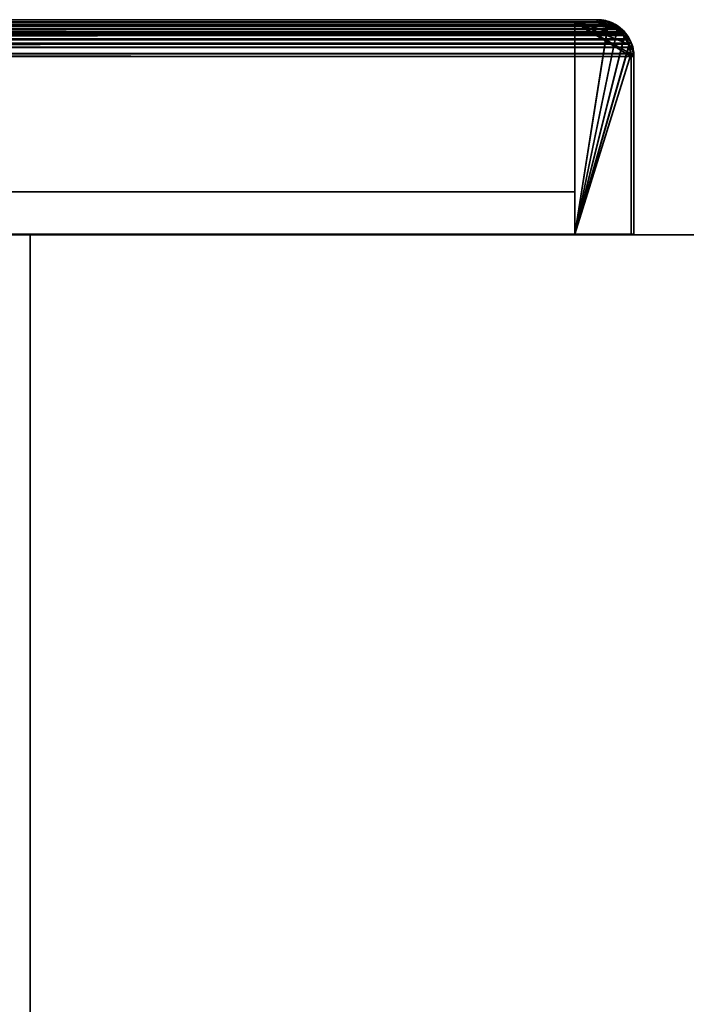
# Model space of a CAD drawing. Header units: millimetres. Extents: x -490 to 6690, y -115 to 132.
# Tile 381 of 656: x 1889 to 1948, y 45 to 132. Entities that reach past the tile are written whole.
import ezdxf

# ---------------------------------------------------------------- set-up
doc = ezdxf.new("R2010")
doc.units = ezdxf.units.MM
doc.layers.add('151', color=7, linetype='Continuous', true_color=0xffffff)

# ---------------------------------------------------------------- blocks, each defined once
blk = doc.blocks.new('UG_SURFACE_002')
at = {"layer": '151', "color": 252, "linetype": 'Continuous', "lineweight": 35}
for points in [[(960, 113.2, 2202), (2040, 113.2, 2202), (1890, 113.2, 2052), (1110, 113.2, 2052)], [(2040, -6.2, 2202), (2040, 113.2, 2202), (960, 113.2, 2202), (960, -6.2, 2202)], [(1110, -6.2, 2052), (1110, 113.2, 2052), (1890, 113.2, 2052), (1890, -6.2, 2052)], [(1890, -6.2, -8), (1890, 113.2, -8), (2040, 113.2, -8), (2040, -6.2, -8)], [(1890, -6.2, 2052), (1890, 113.2, 2052), (1890, 113.2, -8), (1890, -6.2, -8)], [(2040, 113.2, 2202), (2040, 113.2, -8), (1890, 113.2, -8), (1890, 113.2, 2052)]]:
    blk.add_3dface(points, dxfattribs=at)
blk = doc.blocks.new('UG_SURFACE_156')
at = {"layer": '151', "color": 7, "linetype": 'Continuous', "lineweight": 35}
for points in [[(1942.362, 131.103, 2099.362), (1057.635, 131.101, 2099.365), (1058.39, 131.674, 2098.61)], [(1057.966, 131.661, 2099.034), (1942.033, 131.646, 2099.033), (1941.341, 132.061, 2098.341)], [(1058.277, 131.897, 2098.723), (1057.966, 131.661, 2099.034), (1941.341, 132.061, 2098.341)], [(1058.277, 131.897, 2098.723), (1941.341, 132.061, 2098.341), (1941.186, 132.088, 2098.186)], [(1941.186, 132.088, 2098.186), (1058.822, 132.028, 2098.178), (1058.277, 131.897, 2098.723)], [(1942.271, 131.217, 2099.271), (1058.39, 131.674, 2098.61), (1058.652, 131.737, 2098.348)], [(1942.271, 131.217, 2099.271), (1942.362, 131.103, 2099.362), (1058.39, 131.674, 2098.61)], [(1058.652, 131.737, 2098.348), (1059.75, 132, 2097.25), (1940.25, 132, 2097.25)], [(1940.25, 132, 2097.25), (1941.257, 131.826, 2098.257), (1058.652, 131.737, 2098.348)], [(1941.257, 131.826, 2098.257), (1941.349, 131.771, 2098.349), (1058.652, 131.737, 2098.348)], [(1058.652, 131.737, 2098.348), (1941.349, 131.771, 2098.349), (1942.271, 131.217, 2099.271)], [(1058.822, 132.028, 2098.178), (1941.186, 132.088, 2098.186), (1940.25, 132.25, 2097.25)], [(1940.25, 132.25, 2097.25), (1059.75, 132.25, 2097.25), (1058.822, 132.028, 2098.178)], [(1940.25, 132.25, 2097.25), (1866.25, 132.25, 2023.25), (1133.75, 132.25, 2023.25), (1059.75, 132.25, 2097.25)], [(1940.25, 132, 2097.25), (1059.75, 132, 2097.25), (1133.75, 132, 2023.25), (1866.25, 132, 2023.25)], [(1940.25, 132, 2097.25), (1866.25, 132, 2023.25), (1866.25, 132.25, 2023.25), (1940.25, 132.25, 2097.25)], [(1941.257, 131.826, 2098.257), (1940.25, 132, 2097.25), (1940.25, 132.25, 2097.25), (1941.186, 132.088, 2098.186)], [(1941.186, 132.088, 2098.186), (1941.341, 132.061, 2098.341), (1941.257, 131.826, 2098.257)], [(1941.349, 131.771, 2098.349), (1941.257, 131.826, 2098.257), (1941.341, 132.061, 2098.341)], [(1942.271, 131.217, 2099.271), (1941.349, 131.771, 2098.349), (1941.341, 132.061, 2098.341), (1942.033, 131.646, 2099.033)], [(1942.763, 130.996, 2099.763), (1057.23, 131.012, 2099.77), (1056.821, 130.408, 2100.179)], [(1056.821, 130.408, 2100.179), (1943.081, 130.596, 2100.081), (1942.763, 130.996, 2099.763)], [(1057.046, 130.299, 2099.954), (1057.54, 131.029, 2099.46), (1942.863, 130.473, 2099.864)], [(1057.356, 131.198, 2099.644), (1057.23, 131.012, 2099.77), (1942.763, 130.996, 2099.763)], [(1942.033, 131.646, 2099.033), (1057.966, 131.661, 2099.034), (1057.356, 131.198, 2099.644)], [(1057.356, 131.198, 2099.644), (1942.439, 131.402, 2099.439), (1942.033, 131.646, 2099.033)], [(1057.356, 131.198, 2099.644), (1942.763, 130.996, 2099.763), (1942.439, 131.402, 2099.439)], [(1942.863, 130.473, 2099.864), (1057.54, 131.029, 2099.46), (1057.635, 131.101, 2099.365)], [(1057.635, 131.101, 2099.365), (1942.362, 131.103, 2099.362), (1942.863, 130.473, 2099.864)], [(1942.033, 131.646, 2099.033), (1942.439, 131.402, 2099.439), (1942.271, 131.217, 2099.271)], [(1942.362, 131.103, 2099.362), (1942.271, 131.217, 2099.271), (1942.439, 131.402, 2099.439)], [(1942.439, 131.402, 2099.439), (1942.763, 130.996, 2099.763), (1942.863, 130.473, 2099.864), (1942.362, 131.103, 2099.362)], [(1942.763, 130.996, 2099.763), (1943.081, 130.596, 2100.081), (1942.863, 130.473, 2099.864)], [(1943.259, 130.162, 2100.259), (1056.74, 130.165, 2100.26), (1056.559, 129.619, 2100.441)], [(1056.559, 129.619, 2100.441), (1943.387, 129.85, 2100.387), (1943.259, 130.162, 2100.259)], [(1056.74, 130.165, 2100.26), (1943.259, 130.162, 2100.259), (1943.081, 130.596, 2100.081)], [(1056.821, 130.408, 2100.179), (1056.74, 130.165, 2100.26), (1943.081, 130.596, 2100.081)], [(1056.805, 129.571, 2100.195), (1056.977, 130.092, 2100.023), (1943.022, 130.088, 2100.021)], [(1943.022, 130.088, 2100.021), (1943.146, 129.785, 2100.146), (1056.805, 129.571, 2100.195)], [(1942.863, 130.473, 2099.864), (1056.977, 130.092, 2100.023), (1057.046, 130.299, 2099.954)], [(1942.863, 130.473, 2099.864), (1943.022, 130.088, 2100.021), (1056.977, 130.092, 2100.023)], [(1943.022, 130.088, 2100.021), (1942.863, 130.473, 2099.864), (1943.081, 130.596, 2100.081), (1943.259, 130.162, 2100.259)], [(1943.259, 130.162, 2100.259), (1943.387, 129.85, 2100.387), (1943.146, 129.785, 2100.146), (1943.022, 130.088, 2100.021)], [(1943.466, 129.253, 2100.466), (1056.525, 129.256, 2100.475), (1056.5, 129, 2100.5)], [(1056.5, 129, 2100.5), (1943.5, 129, 2100.5), (1943.466, 129.253, 2100.466)], [(1056.559, 129.619, 2100.441), (1056.525, 129.256, 2100.475), (1943.466, 129.253, 2100.466)], [(1056.559, 129.619, 2100.441), (1943.466, 129.253, 2100.466), (1943.387, 129.85, 2100.387)], [(1943.25, 129, 2100.25), (1056.75, 129, 2100.25), (1056.805, 129.571, 2100.195)], [(1943.146, 129.785, 2100.146), (1943.25, 129, 2100.25), (1056.805, 129.571, 2100.195)], [(1943.25, 129, 2100.25), (1943.146, 129.785, 2100.146), (1943.387, 129.85, 2100.387), (1943.466, 129.253, 2100.466)], [(1943.466, 129.253, 2100.466), (1943.5, 129, 2100.5), (1943.25, 129, 2100.25)], [(1056.5, 129, 2100.5), (1056.5, 113.25, 2100.5), (1943.5, 113.25, 2100.5), (1943.5, 129, 2100.5)], [(1943.25, 129, 2100.25), (1943.25, 113.25, 2100.25), (1056.75, 113.25, 2100.25), (1056.75, 129, 2100.25)], [(1943.5, 129, 2100.5), (1943.5, 113.25, 2100.5), (1943.25, 113.25, 2100.25), (1943.25, 129, 2100.25)], [(1943.25, 113.25, 2100.25), (1943.5, 113.25, 2100.5), (1056.5, 113.25, 2100.5), (1056.75, 113.25, 2100.25)]]:
    blk.add_3dface(points, dxfattribs=at)
blk = doc.blocks.new('UG_SURFACE_158')
at = {"layer": '151', "color": 14, "linetype": 'Continuous', "lineweight": 35}
for points in [[(1058.103, 131.456, 2098.897), (1941.896, 131.442, 2098.896), (1941.257, 131.826, 2098.257)], [(1058.39, 131.674, 2098.61), (1058.103, 131.456, 2098.897), (1941.257, 131.826, 2098.257)], [(1058.39, 131.674, 2098.61), (1941.257, 131.826, 2098.257), (1941.114, 131.851, 2098.114)], [(1941.114, 131.851, 2098.114), (1058.893, 131.795, 2098.107), (1058.39, 131.674, 2098.61)], [(1058.893, 131.795, 2098.107), (1941.114, 131.851, 2098.114), (1940.25, 132, 2097.25)], [(1940.25, 132, 2097.25), (1059.75, 132, 2097.25), (1058.893, 131.795, 2098.107)], [(1940.25, 132, 2097.25), (1938.25, 132, 2095.25), (1061.75, 132, 2095.25), (1059.75, 132, 2097.25)], [(1938.25, 113.25, 2095.25), (1061.75, 113.25, 2095.25), (1061.75, 132, 2095.25), (1938.25, 132, 2095.25)], [(1941.896, 131.442, 2098.896), (1938.25, 132, 2095.25), (1940.25, 132, 2097.25), (1941.114, 131.851, 2098.114)], [(1941.896, 131.442, 2098.896), (1942.271, 131.217, 2099.271), (1942.569, 130.842, 2099.569), (1938.25, 132, 2095.25)], [(1938.25, 132, 2095.25), (1943.219, 129.233, 2100.219), (1943.25, 129, 2100.25)], [(1942.569, 130.842, 2099.569), (1942.863, 130.473, 2099.864), (1943.028, 130.072, 2100.028), (1938.25, 132, 2095.25)], [(1943.028, 130.072, 2100.028), (1943.146, 129.785, 2100.146), (1943.219, 129.233, 2100.219), (1938.25, 132, 2095.25)], [(1943.25, 129, 2100.25), (1943.25, 113.25, 2100.25), (1938.25, 113.25, 2095.25), (1938.25, 132, 2095.25)], [(1941.114, 131.851, 2098.114), (1941.257, 131.826, 2098.257), (1941.896, 131.442, 2098.896)], [(1942.569, 130.842, 2099.569), (1057.424, 130.858, 2099.576), (1057.046, 130.299, 2099.954)], [(1057.046, 130.299, 2099.954), (1942.863, 130.473, 2099.864), (1942.569, 130.842, 2099.569)], [(1057.54, 131.029, 2099.46), (1057.424, 130.858, 2099.576), (1942.569, 130.842, 2099.569)], [(1941.896, 131.442, 2098.896), (1058.103, 131.456, 2098.897), (1057.54, 131.029, 2099.46)], [(1057.54, 131.029, 2099.46), (1942.271, 131.217, 2099.271), (1941.896, 131.442, 2098.896)], [(1057.54, 131.029, 2099.46), (1942.569, 130.842, 2099.569), (1942.271, 131.217, 2099.271)], [(1943.028, 130.072, 2100.028), (1056.972, 130.076, 2100.028), (1056.805, 129.571, 2100.195)], [(1056.805, 129.571, 2100.195), (1943.146, 129.785, 2100.146), (1943.028, 130.072, 2100.028)], [(1056.972, 130.076, 2100.028), (1943.028, 130.072, 2100.028), (1942.863, 130.473, 2099.864)], [(1057.046, 130.299, 2099.954), (1056.972, 130.076, 2100.028), (1942.863, 130.473, 2099.864)], [(1943.219, 129.233, 2100.219), (1056.773, 129.237, 2100.227), (1056.75, 129, 2100.25)], [(1056.75, 129, 2100.25), (1943.25, 129, 2100.25), (1943.219, 129.233, 2100.219)], [(1056.805, 129.571, 2100.195), (1056.773, 129.237, 2100.227), (1943.219, 129.233, 2100.219)], [(1056.805, 129.571, 2100.195), (1943.219, 129.233, 2100.219), (1943.146, 129.785, 2100.146)], [(1056.75, 129, 2100.25), (1056.75, 113.25, 2100.25), (1943.25, 113.25, 2100.25), (1943.25, 129, 2100.25)], [(1938.25, 113.25, 2095.25), (1943.25, 113.25, 2100.25), (1056.75, 113.25, 2100.25), (1061.75, 113.25, 2095.25)]]:
    blk.add_3dface(points, dxfattribs=at)
blk = doc.blocks.new('UG_SURFACE_159')
at = {"layer": '151', "color": 41, "linetype": 'Continuous', "lineweight": 35}
for points in [[(1061.75, 132, 2095.25), (1061.75, 117, 2095.25), (1938.25, 117, 2095.25), (1938.25, 132, 2095.25)], [(1938.25, 132, 2095.25), (1868.25, 132, 2025.25), (1131.75, 132, 2025.25), (1061.75, 132, 2095.25)], [(1868.25, 132, 2025.25), (1938.25, 132, 2095.25), (1938.25, 117, 2095.25), (1868.25, 117, 2025.25)], [(1868.25, 117, 2025.25), (1938.25, 117, 2095.25), (1061.75, 117, 2095.25), (1131.75, 117, 2025.25)]]:
    blk.add_3dface(points, dxfattribs=at)
blk = doc.blocks.new('UG_SURFACE_161')
at = {"layer": '151', "color": 7, "linetype": 'Continuous', "lineweight": 35}
for points in [[(1865.055, 132.014, -8), (1865.013, 132.005, -8), (1863.979, 131.235, 2020.979)], [(1863.979, 131.235, 2020.979), (1864.691, 131.852, 2021.692), (1865.055, 132.014, -8)], [(1865.013, 132.005, -8), (1864.407, 131.602, -8), (1863.979, 131.235, 2020.979)], [(1864.136, 131.101, 2021.136), (1864.89, 131.674, 2021.89), (1864.691, 131.852, 2021.692), (1863.979, 131.235, 2020.979)], [(1864.89, 131.674, 2021.89), (1864.129, 131.121, -8), (1864.548, 131.404, -8)], [(1864.89, 131.674, 2021.89), (1864.136, 131.101, 2021.136), (1864.129, 131.121, -8)], [(1865.07, 131.755, -8), (1864.548, 131.404, -8), (1864.407, 131.602, -8), (1865.013, 132.005, -8)], [(1864.548, 131.404, -8), (1865.07, 131.755, -8), (1865.152, 131.737, 2022.152)], [(1864.548, 131.404, -8), (1865.152, 131.737, 2022.152), (1864.89, 131.674, 2021.89)], [(1864.691, 131.852, 2021.692), (1865.063, 131.947, 2022.063), (1865.055, 132.014, -8)], [(1865.063, 131.947, 2022.063), (1864.691, 131.852, 2021.692), (1864.89, 131.674, 2021.89), (1865.152, 131.737, 2022.152)], [(1865.149, 131.772, -8), (1865.07, 131.755, -8), (1865.013, 132.005, -8), (1865.055, 132.014, -8)], [(1865.055, 132.014, -8), (1865.274, 132.057, -8), (1865.351, 131.814, -8), (1865.149, 131.772, -8)], [(1865.274, 132.057, -8), (1865.055, 132.014, -8), (1865.063, 131.947, 2022.063)], [(1865.152, 131.737, 2022.152), (1866.25, 132, 2023.25), (1866.25, 132.25, 2023.25), (1865.063, 131.947, 2022.063)], [(1866.25, 132.25, -8), (1865.274, 132.057, -8), (1865.063, 131.947, 2022.063)], [(1865.063, 131.947, 2022.063), (1866.25, 132.25, 2023.25), (1866.25, 132.25, -8)], [(1865.07, 131.755, -8), (1865.149, 131.772, -8), (1865.152, 131.737, 2022.152)], [(1865.152, 131.737, 2022.152), (1865.149, 131.772, -8), (1865.351, 131.814, -8)], [(1865.351, 131.814, -8), (1866.25, 132, 2023.25), (1865.152, 131.737, 2022.152)], [(1866.25, 132, -8), (1865.351, 131.814, -8), (1865.274, 132.057, -8), (1866.25, 132.25, -8)], [(1865.351, 131.814, -8), (1866.25, 132, -8), (1866.25, 132, 2023.25)], [(1940.25, 132.25, 2097.25), (1940.25, 132.25, -8), (1866.25, 132.25, -8), (1866.25, 132.25, 2023.25)], [(1866.25, 132.25, -8), (1940.25, 132.25, -8), (1940.25, 132, -8), (1866.25, 132, -8)], [(1866.25, 132, 2023.25), (1940.25, 132, 2097.25), (1940.25, 132.25, 2097.25), (1866.25, 132.25, 2023.25)], [(1940.25, 132, 2097.25), (1866.25, 132, 2023.25), (1866.25, 132, -8), (1940.25, 132, -8)], [(1940.413, 131.969, -8), (1940.25, 132, -8), (1940.25, 132.25, -8), (1940.427, 132.216, -8)], [(1940.25, 132.25, 2097.25), (1941.364, 132.039, -8), (1940.427, 132.216, -8)], [(1941.437, 132.026, -8), (1941.364, 132.039, -8), (1940.25, 132.25, 2097.25)], [(1940.25, 132.25, 2097.25), (1941.435, 131.938, 2098.435), (1941.437, 132.026, -8)], [(1940.427, 132.216, -8), (1940.25, 132.25, -8), (1940.25, 132.25, 2097.25)], [(1941.435, 131.938, 2098.435), (1940.25, 132.25, 2097.25), (1940.25, 132, 2097.25), (1941.348, 131.737, 2098.348)], [(1940.413, 131.969, -8), (1941.348, 131.737, 2098.348), (1940.25, 132, 2097.25)], [(1940.25, 132, 2097.25), (1940.25, 132, -8), (1940.413, 131.969, -8)], [(1941.277, 131.803, -8), (1940.413, 131.969, -8), (1940.427, 132.216, -8), (1941.364, 132.039, -8)], [(1941.348, 131.737, 2098.348), (1940.413, 131.969, -8), (1941.277, 131.803, -8)], [(1941.346, 131.79, -8), (1941.277, 131.803, -8), (1941.364, 132.039, -8), (1941.437, 132.026, -8)], [(1941.348, 131.737, 2098.348), (1941.277, 131.803, -8), (1941.346, 131.79, -8)], [(1941.346, 131.79, -8), (1941.437, 132.026, -8), (1941.445, 132.02, -8)], [(1941.352, 131.786, -8), (1941.346, 131.79, -8), (1941.445, 132.02, -8)], [(1941.346, 131.79, -8), (1941.352, 131.786, -8), (1941.348, 131.737, 2098.348)], [(1941.348, 131.737, 2098.348), (1941.61, 131.674, 2098.61), (1941.849, 131.829, 2098.85), (1941.435, 131.938, 2098.435)], [(1941.348, 131.737, 2098.348), (1941.352, 131.786, -8), (1942.045, 131.334, -8)], [(1942.045, 131.334, -8), (1941.61, 131.674, 2098.61), (1941.348, 131.737, 2098.348)], [(1941.445, 132.02, -8), (1942.195, 131.529, -8), (1942.045, 131.334, -8), (1941.352, 131.786, -8)], [(1941.435, 131.938, 2098.435), (1941.445, 132.02, -8), (1941.437, 132.026, -8)], [(1942.195, 131.529, -8), (1941.445, 132.02, -8), (1941.435, 131.938, 2098.435)], [(1942.548, 131.298, -8), (1942.195, 131.529, -8), (1941.435, 131.938, 2098.435)], [(1941.435, 131.938, 2098.435), (1941.849, 131.829, 2098.85), (1942.548, 131.298, -8)], [(1942.51, 131.216, 2099.51), (1941.849, 131.829, 2098.85), (1941.61, 131.674, 2098.61), (1942.364, 131.101, 2099.364)], [(1942.045, 131.334, -8), (1942.364, 131.101, 2099.364), (1941.61, 131.674, 2098.61)], [(1941.849, 131.829, 2098.85), (1942.51, 131.216, 2099.51), (1942.548, 131.298, -8)], [(1863.23, 130.195, -8), (1863.721, 130.945, -8), (1863.916, 130.795, -8), (1863.464, 130.102, -8)], [(1863.721, 130.945, -8), (1863.23, 130.195, -8), (1863.247, 130.176, 2020.247)], [(1863.952, 131.298, -8), (1863.721, 130.945, -8), (1863.247, 130.176, 2020.247)], [(1863.247, 130.176, 2020.247), (1863.648, 130.947, 2020.648), (1863.952, 131.298, -8)], [(1863.648, 130.947, 2020.648), (1863.247, 130.176, 2020.247), (1863.546, 130.299, 2020.546)], [(1864.04, 131.029, 2021.04), (1863.464, 130.102, -8), (1863.916, 130.795, -8)], [(1864.04, 131.029, 2021.04), (1863.546, 130.299, 2020.546), (1863.464, 130.102, -8)], [(1863.546, 130.299, 2020.546), (1864.04, 131.029, 2021.04), (1863.979, 131.235, 2020.979), (1863.648, 130.947, 2020.648)], [(1863.648, 130.947, 2020.648), (1863.979, 131.235, 2020.979), (1863.952, 131.298, -8)], [(1864.129, 131.121, -8), (1863.916, 130.795, -8), (1863.721, 130.945, -8), (1863.952, 131.298, -8)], [(1863.916, 130.795, -8), (1864.129, 131.121, -8), (1864.136, 131.101, 2021.136)], [(1863.916, 130.795, -8), (1864.136, 131.101, 2021.136), (1864.04, 131.029, 2021.04)], [(1863.952, 131.298, -8), (1864.407, 131.602, -8), (1864.548, 131.404, -8), (1864.129, 131.121, -8)], [(1864.407, 131.602, -8), (1863.952, 131.298, -8), (1863.979, 131.235, 2020.979)], [(1863.979, 131.235, 2020.979), (1864.04, 131.029, 2021.04), (1864.136, 131.101, 2021.136)], [(1942.371, 131.121, -8), (1942.045, 131.334, -8), (1942.195, 131.529, -8), (1942.548, 131.298, -8)], [(1942.045, 131.334, -8), (1942.371, 131.121, -8), (1942.364, 131.101, 2099.364)], [(1942.364, 131.101, 2099.364), (1942.46, 131.029, 2099.46), (1942.51, 131.216, 2099.51)], [(1942.364, 131.101, 2099.364), (1942.371, 131.121, -8), (1942.654, 130.702, -8)], [(1942.654, 130.702, -8), (1942.46, 131.029, 2099.46), (1942.364, 131.101, 2099.364)], [(1942.548, 131.298, -8), (1942.852, 130.843, -8), (1942.654, 130.702, -8), (1942.371, 131.121, -8)], [(1942.952, 130.805, 2099.952), (1942.51, 131.216, 2099.51), (1942.46, 131.029, 2099.46), (1942.954, 130.299, 2099.954)], [(1943.005, 130.18, -8), (1942.954, 130.299, 2099.954), (1942.46, 131.029, 2099.46)], [(1942.46, 131.029, 2099.46), (1942.654, 130.702, -8), (1943.005, 130.18, -8)], [(1942.852, 130.843, -8), (1942.548, 131.298, -8), (1942.51, 131.216, 2099.51)], [(1942.51, 131.216, 2099.51), (1942.952, 130.805, 2099.952), (1942.852, 130.843, -8)], [(1943.005, 130.18, -8), (1942.654, 130.702, -8), (1942.852, 130.843, -8), (1943.255, 130.237, -8)], [(1943.255, 130.237, -8), (1942.852, 130.843, -8), (1942.952, 130.805, 2099.952)], [(1943.264, 130.195, -8), (1943.255, 130.237, -8), (1942.952, 130.805, 2099.952)], [(1942.952, 130.805, 2099.952), (1943.242, 130.169, 2100.242), (1943.264, 130.195, -8)], [(1942.954, 130.299, 2099.954), (1943.242, 130.169, 2100.242), (1942.952, 130.805, 2099.952)], [(1863.23, 130.195, -8), (1863.224, 130.187, -8), (1863, 129, 2020)], [(1863, 129, 2020), (1863.161, 130.01, 2020.161), (1863.23, 130.195, -8)], [(1863, 129, 2020), (1863.224, 130.187, -8), (1863.211, 130.114, -8)], [(1863, 129, 2020), (1863.211, 130.114, -8), (1863.034, 129.177, -8)], [(1863.25, 129, 2020.25), (1863.305, 129.571, 2020.305), (1863.161, 130.01, 2020.161), (1863, 129, 2020)], [(1863.447, 130.027, -8), (1863.281, 129.163, -8), (1863.034, 129.177, -8), (1863.211, 130.114, -8)], [(1863.161, 130.01, 2020.161), (1863.247, 130.176, 2020.247), (1863.23, 130.195, -8)], [(1863.247, 130.176, 2020.247), (1863.161, 130.01, 2020.161), (1863.305, 129.571, 2020.305), (1863.477, 130.093, 2020.478)], [(1863.46, 130.096, -8), (1863.447, 130.027, -8), (1863.211, 130.114, -8), (1863.224, 130.187, -8)], [(1863.46, 130.096, -8), (1863.224, 130.187, -8), (1863.23, 130.195, -8)], [(1863.464, 130.102, -8), (1863.46, 130.096, -8), (1863.23, 130.195, -8)], [(1863.477, 130.093, 2020.478), (1863.546, 130.299, 2020.546), (1863.247, 130.176, 2020.247)], [(1863.477, 130.093, 2020.478), (1863.281, 129.163, -8), (1863.447, 130.027, -8)], [(1863.281, 129.163, -8), (1863.477, 130.093, 2020.478), (1863.305, 129.571, 2020.305)], [(1863.447, 130.027, -8), (1863.46, 130.096, -8), (1863.477, 130.093, 2020.478)], [(1863.46, 130.096, -8), (1863.464, 130.102, -8), (1863.477, 130.093, 2020.478)], [(1863.546, 130.299, 2020.546), (1863.477, 130.093, 2020.478), (1863.464, 130.102, -8)], [(1943.005, 130.18, -8), (1943.022, 130.093, 2100.023), (1942.954, 130.299, 2099.954)], [(1943.242, 130.169, 2100.242), (1942.954, 130.299, 2099.954), (1943.022, 130.093, 2100.023)], [(1943.022, 130.101, -8), (1943.005, 130.18, -8), (1943.255, 130.237, -8), (1943.264, 130.195, -8)], [(1943.005, 130.18, -8), (1943.022, 130.101, -8), (1943.022, 130.093, 2100.023)], [(1943.264, 130.195, -8), (1943.307, 129.976, -8), (1943.064, 129.899, -8), (1943.022, 130.101, -8)], [(1943.022, 130.093, 2100.023), (1943.195, 129.571, 2100.195), (1943.388, 129.848, 2100.388), (1943.242, 130.169, 2100.242)], [(1943.022, 130.093, 2100.023), (1943.022, 130.101, -8), (1943.064, 129.899, -8)], [(1943.064, 129.899, -8), (1943.195, 129.571, 2100.195), (1943.022, 130.093, 2100.023)], [(1943.25, 129, -8), (1943.064, 129.899, -8), (1943.307, 129.976, -8), (1943.5, 129, -8)], [(1943.307, 129.976, -8), (1943.264, 130.195, -8), (1943.242, 130.169, 2100.242)], [(1943.242, 130.169, 2100.242), (1943.388, 129.848, 2100.388), (1943.307, 129.976, -8)], [(1943.5, 129, -8), (1943.307, 129.976, -8), (1943.388, 129.848, 2100.388)], [(1863.281, 129.163, -8), (1863.25, 129, -8), (1863, 129, -8), (1863.034, 129.177, -8)], [(1863.034, 129.177, -8), (1863, 129, -8), (1863, 129, 2020)], [(1863.305, 129.571, 2020.305), (1863.25, 129, -8), (1863.281, 129.163, -8)], [(1863.305, 129.571, 2020.305), (1863.25, 129, 2020.25), (1863.25, 129, -8)], [(1943.064, 129.899, -8), (1943.25, 129, 2100.25), (1943.195, 129.571, 2100.195)], [(1943.064, 129.899, -8), (1943.25, 129, -8), (1943.25, 129, 2100.25)], [(1943.5, 129, 2100.5), (1943.388, 129.848, 2100.388), (1943.195, 129.571, 2100.195), (1943.25, 129, 2100.25)], [(1943.388, 129.848, 2100.388), (1943.5, 129, 2100.5), (1943.5, 129, -8)], [(1863, 129, 2020), (1863, 91, 2020), (1863.25, 91, 2020.25), (1863.25, 129, 2020.25)], [(1863, 91, -8), (1863, 129, -8), (1863.25, 129, -8), (1863.25, 91, -8)], [(1863, 91, 2020), (1863, 129, 2020), (1863, 129, -8), (1863, 91, -8)], [(1863.25, 91, -8), (1863.25, 129, -8), (1863.25, 129, 2020.25), (1863.25, 91, 2020.25)], [(1943.5, 129, -8), (1943.5, 113.25, -8), (1943.25, 113.25, -8), (1943.25, 129, -8)], [(1943.25, 129, -8), (1943.25, 113.25, -8), (1943.25, 113.25, 2100.25), (1943.25, 129, 2100.25)], [(1943.25, 129, 2100.25), (1943.25, 113.25, 2100.25), (1943.5, 113.25, 2100.5), (1943.5, 129, 2100.5)], [(1943.5, 129, 2100.5), (1943.5, 113.25, 2100.5), (1943.5, 113.25, -8), (1943.5, 129, -8)], [(1943.25, 113.25, 2100.25), (1943.25, 113.25, -8), (1943.5, 113.25, -8), (1943.5, 113.25, 2100.5)], [(1863, 91, 2020), (1863, 91, -8), (1863.25, 91, -8), (1863.25, 91, 2020.25)]]:
    blk.add_3dface(points, dxfattribs=at)
blk = doc.blocks.new('UG_SURFACE_162')
at = {"layer": '151', "color": 41, "linetype": 'Continuous', "lineweight": 35}
for points in [[(1868.25, 117, 2025.25), (1868.25, 132, 2025.25), (1868.25, 132, -8), (1868.25, 117, -8)], [(1938.25, 132, 2095.25), (1938.25, 132, -8), (1868.25, 132, -8), (1868.25, 132, 2025.25)], [(1868.25, 117, -8), (1868.25, 132, -8), (1938.25, 132, -8), (1938.25, 117, -8)], [(1868.25, 117, 2025.25), (1938.25, 117, 2095.25), (1938.25, 132, 2095.25), (1868.25, 132, 2025.25)], [(1938.25, 132, 2095.25), (1938.25, 117, 2095.25), (1938.25, 117, -8), (1938.25, 132, -8)], [(1868.25, 117, 2025.25), (1868.25, 117, -8), (1938.25, 117, -8), (1938.25, 117, 2095.25)]]:
    blk.add_3dface(points, dxfattribs=at)
blk = doc.blocks.new('UG_SURFACE_163')
at = {"layer": '151', "color": 14, "linetype": 'Continuous', "lineweight": 35}
for points in [[(1940.25, 132, 2097.25), (1940.25, 132, -8), (1938.25, 132, -8), (1938.25, 132, 2095.25)], [(1938.25, 113.25, -8), (1938.25, 113.25, 2095.25), (1938.25, 132, 2095.25), (1938.25, 132, -8)], [(1938.25, 113.25, -8), (1938.25, 132, -8), (1940.25, 132, -8), (1941.199, 131.811, -8)], [(1941.193, 131.752, 2098.193), (1940.25, 132, 2097.25), (1938.25, 132, 2095.25), (1938.25, 113.25, 2095.25)], [(1941.199, 131.811, -8), (1941.398, 131.772, -8), (1942.004, 131.367, -8), (1938.25, 113.25, -8)], [(1942.006, 131.352, 2099.006), (1941.726, 131.612, 2098.727), (1941.193, 131.752, 2098.193), (1938.25, 113.25, 2095.25)], [(1941.199, 131.811, -8), (1940.25, 132, -8), (1940.25, 132, 2097.25)], [(1940.25, 132, 2097.25), (1941.193, 131.752, 2098.193), (1941.199, 131.811, -8)], [(1941.398, 131.772, -8), (1941.199, 131.811, -8), (1941.193, 131.752, 2098.193)], [(1942.004, 131.367, -8), (1941.398, 131.772, -8), (1941.193, 131.752, 2098.193)], [(1941.193, 131.752, 2098.193), (1941.726, 131.612, 2098.727), (1942.004, 131.367, -8)], [(1942.004, 131.367, -8), (1942.371, 131.121, -8), (1942.617, 130.754, -8), (1938.25, 113.25, -8)], [(1938.25, 113.25, 2095.25), (1942.649, 130.756, 2099.648), (1942.006, 131.352, 2099.006)], [(1941.726, 131.612, 2098.727), (1942.006, 131.352, 2099.006), (1942.004, 131.367, -8)], [(1942.371, 131.121, -8), (1942.004, 131.367, -8), (1942.006, 131.352, 2099.006)], [(1942.617, 130.754, -8), (1942.371, 131.121, -8), (1942.006, 131.352, 2099.006)], [(1942.006, 131.352, 2099.006), (1942.649, 130.756, 2099.648), (1942.617, 130.754, -8)], [(1943.065, 129.96, 2100.065), (1942.744, 130.667, 2099.745), (1942.649, 130.756, 2099.648), (1938.25, 113.25, 2095.25)], [(1938.25, 113.25, -8), (1942.617, 130.754, -8), (1943.022, 130.148, -8), (1943.056, 129.973, -8)], [(1938.25, 113.25, -8), (1943.056, 129.973, -8), (1943.214, 129.181, -8)], [(1943.226, 129.182, 2100.226), (1943.146, 129.782, 2100.146), (1943.065, 129.96, 2100.065), (1938.25, 113.25, 2095.25)], [(1943.022, 130.148, -8), (1942.617, 130.754, -8), (1942.649, 130.756, 2099.648)], [(1943.056, 129.973, -8), (1943.022, 130.148, -8), (1942.649, 130.756, 2099.648)], [(1942.649, 130.756, 2099.648), (1942.744, 130.667, 2099.745), (1943.056, 129.973, -8)], [(1942.744, 130.667, 2099.745), (1943.065, 129.96, 2100.065), (1943.056, 129.973, -8)], [(1943.214, 129.181, -8), (1943.056, 129.973, -8), (1943.065, 129.96, 2100.065)], [(1943.065, 129.96, 2100.065), (1943.146, 129.782, 2100.146), (1943.214, 129.181, -8)], [(1938.25, 113.25, 2095.25), (1943.25, 113.25, 2100.25), (1943.25, 129, 2100.25), (1943.226, 129.182, 2100.226)], [(1943.214, 129.181, -8), (1943.25, 129, -8), (1943.25, 113.25, -8), (1938.25, 113.25, -8)], [(1943.146, 129.782, 2100.146), (1943.226, 129.182, 2100.226), (1943.214, 129.181, -8)], [(1943.25, 129, -8), (1943.214, 129.181, -8), (1943.226, 129.182, 2100.226)], [(1943.226, 129.182, 2100.226), (1943.25, 129, 2100.25), (1943.25, 129, -8)], [(1943.25, 129, 2100.25), (1943.25, 113.25, 2100.25), (1943.25, 113.25, -8), (1943.25, 129, -8)], [(1938.25, 113.25, 2095.25), (1938.25, 113.25, -8), (1943.25, 113.25, -8), (1943.25, 113.25, 2100.25)]]:
    blk.add_3dface(points, dxfattribs=at)

msp = doc.modelspace()

# ---------------------------------------------------------------- linework, layer by layer
at = {"layer": '151', "color": 253, "linetype": 'Continuous', "lineweight": -3}
for p, q in [((1059.75, 132.25, 2097.25), (1940.25, 132.25, 2097.25)), ((1059.75, 132, 2097.25), (1940.25, 132, 2097.25)), ((1061.75, 132, 2095.25), (1938.25, 132, 2095.25)), ((1061.75, 132, 2095.25), (1938.25, 132, 2095.25)), ((1866.25, 132.25, 2023.25), (1940.25, 132.25, 2097.25)), ((1940.25, 132.25, -8), (1866.25, 132.25, -8)), ((1940.25, 132.25, 2097.25), (1866.25, 132.25, 2023.25)), ((1866.25, 132, 2023.25), (1940.25, 132, 2097.25)), ((1940.25, 132, -8), (1866.25, 132, -8)), ((1940.25, 132, 2097.25), (1866.25, 132, 2023.25)), ((1868.25, 132, -8), (1938.25, 132, -8)), ((1938.25, 132, 2095.25), (1868.25, 132, 2025.25)), ((1868.25, 132, 2025.25), (1938.25, 132, 2095.25)), ((1938.25, 117, -8), (1938.25, 132, -8)), ((1938.25, 117, 2095.25), (1938.25, 132, 2095.25)), ((1938.25, 132, -8), (1938.25, 113.25, -8)), ((1938.25, 132, 2095.25), (1938.25, 132, -8)), ((1938.25, 132, 2095.25), (1940.25, 132, 2097.25)), ((1938.25, 132, -8), (1940.25, 132, -8)), ((1938.25, 132, 2095.25), (1938.25, 132, -8)), ((1938.25, 132, 2095.25), (1938.25, 113.25, 2095.25)), ((1938.25, 117, 2095.25), (1938.25, 132, 2095.25)), ((1938.25, 132, 2095.25), (1938.25, 113.25, 2095.25)), ((1940.25, 132, 2097.25), (1938.25, 132, 2095.25)), ((1940.25, 132.25, 2097.25), (1940.25, 132.25, -8)), ((1940.25, 132, 2097.25), (1940.25, 132, -8)), ((1056.5, 129, 2100.5), (1943.5, 129, 2100.5)), ((1056.75, 129, 2100.25), (1943.25, 129, 2100.25)), ((1056.75, 129, 2100.25), (1943.25, 129, 2100.25)), ((1943.25, 113.25, 2100.25), (1943.25, 129, 2100.25)), ((1943.25, 113.25, -8), (1943.25, 129, -8)), ((1943.25, 113.25, -8), (1943.25, 129, -8)), ((1943.25, 129, 2100.25), (1943.25, 129, -8)), ((1943.25, 113.25, 2100.25), (1943.25, 129, 2100.25)), ((1943.25, 129, 2100.25), (1943.25, 129, -8)), ((1943.25, 113.25, 2100.25), (1943.25, 129, 2100.25)), ((1943.25, 113.25, 2100.25), (1943.25, 129, 2100.25)), ((1943.5, 113.25, 2100.5), (1943.5, 129, 2100.5)), ((1943.5, 113.25, -8), (1943.5, 129, -8)), ((1943.5, 113.25, 2100.5), (1943.5, 129, 2100.5)), ((1943.5, 129, 2100.5), (1943.5, 129, -8)), ((1061.75, 117, 2095.25), (1938.25, 117, 2095.25)), ((1868.25, 117, 2025.25), (1938.25, 117, 2095.25)), ((1938.25, 117, -8), (1868.25, 117, -8)), ((1938.25, 117, 2095.25), (1868.25, 117, 2025.25)), ((1938.25, 117, 2095.25), (1938.25, 117, -8)), ((960, 113.2, 2202), (2040, 113.2, 2202)), ((960, 113.2, 2202), (2040, 113.2, 2202)), ((1056.5, 113.25, 2100.5), (1943.5, 113.25, 2100.5)), ((1056.75, 113.25, 2100.25), (1943.25, 113.25, 2100.25)), ((1056.75, 113.25, 2100.25), (1943.25, 113.25, 2100.25)), ((1061.75, 113.25, 2095.25), (1938.25, 113.25, 2095.25)), ((1890, 113.2, 2052), (1110, 113.2, 2052)), ((1890, 113.2, -8), (1890, 113.2, 2052)), ((1890, -6.2, 2052), (1890, 113.2, 2052)), ((1890, 113.2, -8), (2040, 113.2, -8)), ((1890, 113.2, -8), (1890, -6.2, -8)), ((1943.25, 113.25, 2100.25), (1938.25, 113.25, 2095.25)), ((1938.25, 113.25, 2095.25), (1943.25, 113.25, 2100.25)), ((1943.25, 113.25, -8), (1938.25, 113.25, -8)), ((1938.25, 113.25, 2095.25), (1938.25, 113.25, -8)), ((1943.25, 113.25, -8), (1943.5, 113.25, -8)), ((1943.25, 113.25, 2100.25), (1943.25, 113.25, -8)), ((1943.25, 113.25, 2100.25), (1943.5, 113.25, 2100.5)), ((1943.5, 113.25, 2100.5), (1943.25, 113.25, 2100.25)), ((1943.25, 113.25, 2100.25), (1943.25, 113.25, -8)), ((1943.5, 113.25, 2100.5), (1943.5, 113.25, -8))]:
    msp.add_line(p, q, dxfattribs=at)
msp.add_arc((1940.25, 129, -8), 3, 0, 90, dxfattribs=at)
for points, degree in [([(1059.75, 132, 2097.25), (1353.25, 132, 2097.25), (1646.75, 132, 2097.25), (1940.25, 132, 2097.25)], 3), ([(1940.25, 132, -8), (1940.25, 132.25, -8)], 1), ([(1940.25, 132, 2097.25), (1940.25, 132, 1395.5), (1940.25, 132, 693.75), (1940.25, 132, -8)], 3), ([(1943.25, 129, -8), (1943.5, 129, -8)], 1)]:
    msp.add_open_spline(points, degree=degree, dxfattribs=at)
for points, knots in [([(1943.5, 129, 2100.5), (1943.5, 129.524, 2100.5), (1943.369, 130.028, 2100.369), (1942.946, 130.876, 2099.946), (1942.661, 131.218, 2099.661), (1941.716, 132.015, 2098.716), (1940.985, 132.25, 2097.985), (1940.25, 132.25, 2097.25)], [0, 0, 0, 0, 0.25, 0.25, 0.5, 0.5, 1, 1, 1, 1]), ([(1943.25, 129, 2100.25), (1943.25, 129.484, 2100.25), (1943.129, 129.949, 2100.129), (1942.738, 130.732, 2099.738), (1942.476, 131.047, 2099.476), (1941.604, 131.783, 2098.604), (1940.928, 132, 2097.928), (1940.25, 132, 2097.25)], [0, 0, 0, 0, 0.25, 0.25, 0.5, 0.5, 1, 1, 1, 1]), ([(1943.25, 129, -8), (1943.25, 129.788, -8), (1942.927, 130.566, -8), (1941.816, 131.677, -8), (1941.038, 132, -8), (1940.25, 132, -8)], [0, 0, 0, 0, 0.5, 0.5, 1, 1, 1, 1]), ([(1940.25, 132, 2097.25), (1940.929, 132, 2097.929), (1941.604, 131.782, 2098.604), (1942.471, 131.052, 2099.471), (1942.735, 130.737, 2099.735), (1943.129, 129.951, 2100.129), (1943.25, 129.484, 2100.25), (1943.25, 129, 2100.25)], [0, 0, 0, 0, 0.5, 0.5, 0.75, 0.75, 1, 1, 1, 1]), ([(1943.25, 129, 2100.25), (1943.25, 129.484, 2100.25), (1943.129, 129.949, 2100.129), (1942.738, 130.732, 2099.738), (1942.476, 131.047, 2099.476), (1941.604, 131.783, 2098.604), (1940.928, 132, 2097.928), (1940.25, 132, 2097.25)], [0, 0, 0, 0, 0.25, 0.25, 0.5, 0.5, 1, 1, 1, 1])]:
    msp.add_open_spline(points, degree=3, knots=knots, dxfattribs=at)
for points in [[(1943.5, 129, -8), (1943.5, 132.25, -8), (1940.25, 132.25, -8)], [(1940.25, 132.25, 2097.25), (1943.5, 132.25, 2100.5), (1943.5, 129, 2100.5)], [(1940.25, 132, 2097.25), (1943.25, 132, 2100.25), (1943.25, 129, 2100.25)]]:
    msp.add_rational_spline(points, [1, 0.707106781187, 1], degree=2, dxfattribs=at)

# ---------------------------------------------------------------- block references
for name in ['UG_SURFACE_156', 'UG_SURFACE_158', 'UG_SURFACE_159', 'UG_SURFACE_161', 'UG_SURFACE_162', 'UG_SURFACE_163', 'UG_SURFACE_002']:
    msp.add_blockref(name, (0, 0), dxfattribs=at)

doc.saveas('drawing.dxf')
